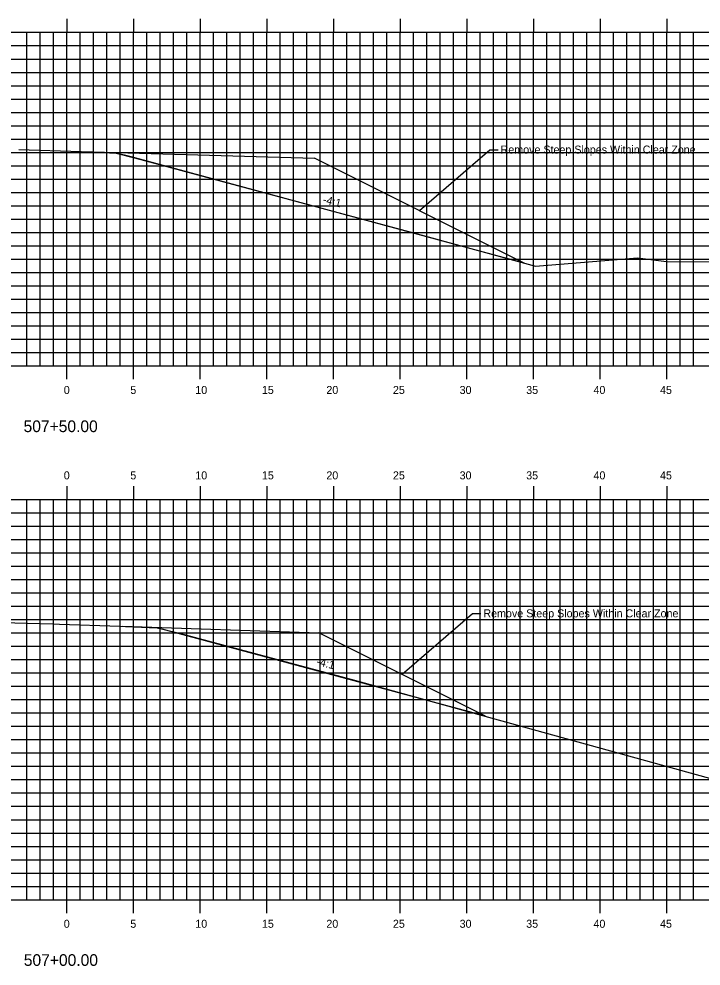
# Model space of a CAD drawing. Extents: x 1168600 to 1177589, y 610178 to 611246.
# Drawn here: x 1171953.4 to 1172004.6, y 610272.8 to 610343.8 of the extents above; entities that cross this region are included whole.
import ezdxf

# ---------------------------------------------------------------- set-up
doc = ezdxf.new("R2010")
doc.units = 0
for name, color, linetype in [('_Station Equation', 7, 'Continuous'), ('ANNOTATION', 7, 'Continuous'), ('D_Roadway_Centerline_Text', 7, 'Continuous'), ('D_Text_Standard', 7, 'Continuous'), ('H_V ANNOTATION', 7, 'Continuous'), ('MAJOR', 7, 'Continuous'), ('MINOR', 7, 'Continuous')]:
    doc.layers.add(name, color=color, linetype=linetype)

msp = doc.modelspace()

# ---------------------------------------------------------------- linework, layer by layer
at = {"layer": '_Station Equation'}
for p, q in [((1171958.071, 610333.867), (1171975.586, 610333.358)), ((1171991.29, 610325.506), (1171975.586, 610333.358)), ((1171961.182, 610298.294), (1171975.903, 610297.802)), ((1171988.392, 610291.557), (1171975.903, 610297.802))]:
    msp.add_line(p, q, dxfattribs=at)
for points in [[(1171953.396, 610334.023), (1171958.071, 610333.867), (1171958.65, 610333.839), (1171960.709, 610333.74), (1171961.097, 610333.634), (1171962.561, 610333.283), (1171982.997, 610327.775), (1171992.143, 610325.272), (1171999.787, 610325.9), (1172001.967, 610325.631), (1172014.976, 610325.554), (1172027.01, 610325.445)], [(1171951.154, 610298.607), (1171955.964, 610298.471), (1171956.444, 610298.455), (1171960.971, 610298.303), (1171961.393, 610298.285), (1171963.766, 610298.184), (1171964.095, 610298.103), (1171965.534, 610297.758), (1171978.579, 610294.247), (1172007.103, 610286.381), (1172012.167, 610286.676), (1172015.912, 610285.99), (1172027.01, 610288.06)]]:
    msp.add_lwpolyline(points, dxfattribs=at)
at = {"layer": 'ANNOTATION'}
for p, q in [((1171988.719, 610333.967), (1171983.438, 610329.432)), ((1171989.338, 610333.967), (1171988.719, 610333.967)), ((1171987.428, 610299.214), (1171982.147, 610294.68)), ((1171988.047, 610299.214), (1171987.428, 610299.214))]:
    msp.add_line(p, q, dxfattribs=at)
at = {"layer": 'D_Text_Standard'}
msp.add_line((1171988.392, 610291.557), (1171963.766, 610298.184), dxfattribs=at)
msp.add_lwpolyline([(1171991.29, 610325.506), (1171961.829, 610333.458), (1171960.709, 610333.74)], dxfattribs=at)
at = {"layer": 'MAJOR'}
for p, q in [((1171957.01, 610343.803), (1171957.01, 610342.801)), ((1171962.01, 610343.803), (1171962.01, 610342.801)), ((1171967.01, 610343.803), (1171967.01, 610342.801)), ((1171972.01, 610343.803), (1171972.01, 610342.801)), ((1171977.01, 610343.803), (1171977.01, 610342.801)), ((1171982.01, 610343.803), (1171982.01, 610342.801)), ((1171987.01, 610343.803), (1171987.01, 610342.801)), ((1171992.01, 610343.803), (1171992.01, 610342.801)), ((1171997.01, 610343.803), (1171997.01, 610342.801)), ((1172002.01, 610343.803), (1172002.01, 610342.801)), ((1171887.01, 610342.801), (1172027.01, 610342.801)), ((1171887.01, 610342.801), (1172027.01, 610342.801)), ((1171957.01, 610317.801), (1171957.01, 610342.801)), ((1171962.01, 610317.801), (1171962.01, 610342.801)), ((1171967.01, 610317.801), (1171967.01, 610342.801)), ((1171972.01, 610317.801), (1171972.01, 610342.801)), ((1171977.01, 610317.801), (1171977.01, 610342.801)), ((1171982.01, 610317.801), (1171982.01, 610342.801)), ((1171987.01, 610317.801), (1171987.01, 610342.801)), ((1171992.01, 610317.801), (1171992.01, 610342.801)), ((1171997.01, 610317.801), (1171997.01, 610342.801)), ((1172002.01, 610317.801), (1172002.01, 610342.801)), ((1171887.01, 610337.801), (1172027.01, 610337.801)), ((1171887.01, 610332.801), (1172027.01, 610332.801)), ((1171887.01, 610327.801), (1172027.01, 610327.801)), ((1171887.01, 610322.801), (1172027.01, 610322.801)), ((1171887.01, 610317.801), (1172027.01, 610317.801)), ((1171887.01, 610317.801), (1172027.01, 610317.801)), ((1171957.01, 610316.799), (1171957.01, 610317.801)), ((1171962.01, 610316.799), (1171962.01, 610317.801)), ((1171967.01, 610316.799), (1171967.01, 610317.801)), ((1171972.01, 610316.799), (1171972.01, 610317.801)), ((1171977.01, 610316.799), (1171977.01, 610317.801)), ((1171982.01, 610316.799), (1171982.01, 610317.801)), ((1171987.01, 610316.799), (1171987.01, 610317.801)), ((1171992.01, 610316.799), (1171992.01, 610317.801)), ((1171997.01, 610316.799), (1171997.01, 610317.801)), ((1172002.01, 610316.799), (1172002.01, 610317.801)), ((1171957.01, 610308.803), (1171957.01, 610307.801)), ((1171962.01, 610308.803), (1171962.01, 610307.801)), ((1171967.01, 610308.803), (1171967.01, 610307.801)), ((1171972.01, 610308.803), (1171972.01, 610307.801)), ((1171977.01, 610308.803), (1171977.01, 610307.801)), ((1171982.01, 610308.803), (1171982.01, 610307.801)), ((1171987.01, 610308.803), (1171987.01, 610307.801)), ((1171992.01, 610308.803), (1171992.01, 610307.801)), ((1171997.01, 610308.803), (1171997.01, 610307.801)), ((1172002.01, 610308.803), (1172002.01, 610307.801)), ((1171887.01, 610307.801), (1172027.01, 610307.801)), ((1171887.01, 610307.801), (1172027.01, 610307.801)), ((1171957.01, 610277.801), (1171957.01, 610307.801)), ((1171962.01, 610277.801), (1171962.01, 610307.801)), ((1171967.01, 610277.801), (1171967.01, 610307.801)), ((1171972.01, 610277.801), (1171972.01, 610307.801)), ((1171977.01, 610277.801), (1171977.01, 610307.801)), ((1171982.01, 610277.801), (1171982.01, 610307.801)), ((1171987.01, 610277.801), (1171987.01, 610307.801)), ((1171992.01, 610277.801), (1171992.01, 610307.801)), ((1171997.01, 610277.801), (1171997.01, 610307.801)), ((1172002.01, 610277.801), (1172002.01, 610307.801)), ((1171887.01, 610302.801), (1172027.01, 610302.801)), ((1171887.01, 610297.801), (1172027.01, 610297.801)), ((1171887.01, 610292.801), (1172027.01, 610292.801)), ((1171887.01, 610287.801), (1172027.01, 610287.801)), ((1171887.01, 610282.801), (1172027.01, 610282.801)), ((1171887.01, 610277.801), (1172027.01, 610277.801)), ((1171887.01, 610277.801), (1172027.01, 610277.801)), ((1171957.01, 610276.799), (1171957.01, 610277.801)), ((1171962.01, 610276.799), (1171962.01, 610277.801)), ((1171967.01, 610276.799), (1171967.01, 610277.801)), ((1171972.01, 610276.799), (1171972.01, 610277.801)), ((1171977.01, 610276.799), (1171977.01, 610277.801)), ((1171982.01, 610276.799), (1171982.01, 610277.801)), ((1171987.01, 610276.799), (1171987.01, 610277.801)), ((1171992.01, 610276.799), (1171992.01, 610277.801)), ((1171997.01, 610276.799), (1171997.01, 610277.801)), ((1172002.01, 610276.799), (1172002.01, 610277.801))]:
    msp.add_line(p, q, dxfattribs=at)
at = {"layer": 'MINOR'}
for p, q in [((1171954.01, 610317.801), (1171954.01, 610342.801)), ((1171955.01, 610317.801), (1171955.01, 610342.801)), ((1171956.01, 610317.801), (1171956.01, 610342.801)), ((1171958.01, 610317.801), (1171958.01, 610342.801)), ((1171959.01, 610317.801), (1171959.01, 610342.801)), ((1171960.01, 610317.801), (1171960.01, 610342.801)), ((1171961.01, 610317.801), (1171961.01, 610342.801)), ((1171963.01, 610317.801), (1171963.01, 610342.801)), ((1171964.01, 610317.801), (1171964.01, 610342.801)), ((1171965.01, 610317.801), (1171965.01, 610342.801)), ((1171966.01, 610317.801), (1171966.01, 610342.801)), ((1171968.01, 610317.801), (1171968.01, 610342.801)), ((1171969.01, 610317.801), (1171969.01, 610342.801)), ((1171970.01, 610317.801), (1171970.01, 610342.801)), ((1171971.01, 610317.801), (1171971.01, 610342.801)), ((1171973.01, 610317.801), (1171973.01, 610342.801)), ((1171974.01, 610317.801), (1171974.01, 610342.801)), ((1171975.01, 610317.801), (1171975.01, 610342.801)), ((1171976.01, 610317.801), (1171976.01, 610342.801)), ((1171978.01, 610317.801), (1171978.01, 610342.801)), ((1171979.01, 610317.801), (1171979.01, 610342.801)), ((1171980.01, 610317.801), (1171980.01, 610342.801)), ((1171981.01, 610317.801), (1171981.01, 610342.801)), ((1171983.01, 610317.801), (1171983.01, 610342.801)), ((1171984.01, 610317.801), (1171984.01, 610342.801)), ((1171985.01, 610317.801), (1171985.01, 610342.801)), ((1171986.01, 610317.801), (1171986.01, 610342.801)), ((1171988.01, 610317.801), (1171988.01, 610342.801)), ((1171989.01, 610317.801), (1171989.01, 610342.801)), ((1171990.01, 610317.801), (1171990.01, 610342.801)), ((1171991.01, 610317.801), (1171991.01, 610342.801)), ((1171993.01, 610317.801), (1171993.01, 610342.801)), ((1171994.01, 610317.801), (1171994.01, 610342.801)), ((1171995.01, 610317.801), (1171995.01, 610342.801)), ((1171996.01, 610317.801), (1171996.01, 610342.801)), ((1171998.01, 610317.801), (1171998.01, 610342.801)), ((1171999.01, 610317.801), (1171999.01, 610342.801)), ((1172000.01, 610317.801), (1172000.01, 610342.801)), ((1172001.01, 610317.801), (1172001.01, 610342.801)), ((1172003.01, 610317.801), (1172003.01, 610342.801)), ((1172004.01, 610317.801), (1172004.01, 610342.801)), ((1171887.01, 610341.801), (1172027.01, 610341.801)), ((1171887.01, 610340.801), (1172027.01, 610340.801)), ((1171887.01, 610339.801), (1172027.01, 610339.801)), ((1171887.01, 610338.801), (1172027.01, 610338.801)), ((1171887.01, 610336.801), (1172027.01, 610336.801)), ((1171887.01, 610335.801), (1172027.01, 610335.801)), ((1171887.01, 610334.801), (1172027.01, 610334.801)), ((1171887.01, 610333.801), (1172027.01, 610333.801)), ((1171887.01, 610331.801), (1172027.01, 610331.801)), ((1171887.01, 610330.801), (1172027.01, 610330.801)), ((1171887.01, 610329.801), (1172027.01, 610329.801)), ((1171887.01, 610328.801), (1172027.01, 610328.801)), ((1171887.01, 610326.801), (1172027.01, 610326.801)), ((1171887.01, 610325.801), (1172027.01, 610325.801)), ((1171887.01, 610324.801), (1172027.01, 610324.801)), ((1171887.01, 610323.801), (1172027.01, 610323.801)), ((1171887.01, 610321.801), (1172027.01, 610321.801)), ((1171887.01, 610320.801), (1172027.01, 610320.801)), ((1171887.01, 610319.801), (1172027.01, 610319.801)), ((1171887.01, 610318.801), (1172027.01, 610318.801)), ((1171954.01, 610277.801), (1171954.01, 610307.801)), ((1171955.01, 610277.801), (1171955.01, 610307.801)), ((1171956.01, 610277.801), (1171956.01, 610307.801)), ((1171958.01, 610277.801), (1171958.01, 610307.801)), ((1171959.01, 610277.801), (1171959.01, 610307.801)), ((1171960.01, 610277.801), (1171960.01, 610307.801)), ((1171961.01, 610277.801), (1171961.01, 610307.801)), ((1171963.01, 610277.801), (1171963.01, 610307.801)), ((1171964.01, 610277.801), (1171964.01, 610307.801)), ((1171965.01, 610277.801), (1171965.01, 610307.801)), ((1171966.01, 610277.801), (1171966.01, 610307.801)), ((1171968.01, 610277.801), (1171968.01, 610307.801)), ((1171969.01, 610277.801), (1171969.01, 610307.801)), ((1171970.01, 610277.801), (1171970.01, 610307.801)), ((1171971.01, 610277.801), (1171971.01, 610307.801)), ((1171973.01, 610277.801), (1171973.01, 610307.801)), ((1171974.01, 610277.801), (1171974.01, 610307.801)), ((1171975.01, 610277.801), (1171975.01, 610307.801)), ((1171976.01, 610277.801), (1171976.01, 610307.801)), ((1171978.01, 610277.801), (1171978.01, 610307.801)), ((1171979.01, 610277.801), (1171979.01, 610307.801)), ((1171980.01, 610277.801), (1171980.01, 610307.801)), ((1171981.01, 610277.801), (1171981.01, 610307.801)), ((1171983.01, 610277.801), (1171983.01, 610307.801)), ((1171984.01, 610277.801), (1171984.01, 610307.801)), ((1171985.01, 610277.801), (1171985.01, 610307.801)), ((1171986.01, 610277.801), (1171986.01, 610307.801)), ((1171988.01, 610277.801), (1171988.01, 610307.801)), ((1171989.01, 610277.801), (1171989.01, 610307.801)), ((1171990.01, 610277.801), (1171990.01, 610307.801)), ((1171991.01, 610277.801), (1171991.01, 610307.801)), ((1171993.01, 610277.801), (1171993.01, 610307.801)), ((1171994.01, 610277.801), (1171994.01, 610307.801)), ((1171995.01, 610277.801), (1171995.01, 610307.801)), ((1171996.01, 610277.801), (1171996.01, 610307.801)), ((1171998.01, 610277.801), (1171998.01, 610307.801)), ((1171999.01, 610277.801), (1171999.01, 610307.801)), ((1172000.01, 610277.801), (1172000.01, 610307.801)), ((1172001.01, 610277.801), (1172001.01, 610307.801)), ((1172003.01, 610277.801), (1172003.01, 610307.801)), ((1172004.01, 610277.801), (1172004.01, 610307.801)), ((1171887.01, 610306.801), (1172027.01, 610306.801)), ((1171887.01, 610305.801), (1172027.01, 610305.801)), ((1171887.01, 610304.801), (1172027.01, 610304.801)), ((1171887.01, 610303.801), (1172027.01, 610303.801)), ((1171887.01, 610301.801), (1172027.01, 610301.801)), ((1171887.01, 610300.801), (1172027.01, 610300.801)), ((1171887.01, 610299.801), (1172027.01, 610299.801)), ((1171887.01, 610298.801), (1172027.01, 610298.801)), ((1171887.01, 610296.801), (1172027.01, 610296.801)), ((1171887.01, 610295.801), (1172027.01, 610295.801)), ((1171887.01, 610294.801), (1172027.01, 610294.801)), ((1171887.01, 610293.801), (1172027.01, 610293.801)), ((1171887.01, 610291.801), (1172027.01, 610291.801)), ((1171887.01, 610290.801), (1172027.01, 610290.801)), ((1171887.01, 610289.801), (1172027.01, 610289.801)), ((1171887.01, 610288.801), (1172027.01, 610288.801)), ((1171887.01, 610286.801), (1172027.01, 610286.801)), ((1171887.01, 610285.801), (1172027.01, 610285.801)), ((1171887.01, 610284.801), (1172027.01, 610284.801)), ((1171887.01, 610283.801), (1172027.01, 610283.801)), ((1171887.01, 610281.801), (1172027.01, 610281.801)), ((1171887.01, 610280.801), (1172027.01, 610280.801)), ((1171887.01, 610279.801), (1172027.01, 610279.801)), ((1171887.01, 610278.801), (1172027.01, 610278.801))]:
    msp.add_line(p, q, dxfattribs=at)

# ---------------------------------------------------------------- texts
at = {"layer": 'ANNOTATION'}
for p in [(1171976.157, 610330.014), (1171975.676, 610295.402)]:
    msp.add_text('-4:1', height=0.6, rotation=345.96335, dxfattribs=at).set_placement(p)
at = {"layer": 'D_Roadway_Centerline_Text'}
for p in [(1171989.532, 610333.714), (1171988.241, 610298.962)]:
    msp.add_text('Remove Steep Slopes Within Clear Zone', height=0.6, dxfattribs=at).set_placement(p)
at = {"layer": 'H_V ANNOTATION'}
for s, height, p in [('0', 0.6, (1171956.77, 610315.701)), ('5', 0.6, (1171961.762, 610315.701)), ('10', 0.6, (1171966.636, 610315.701)), ('15', 0.6, (1171971.628, 610315.701)), ('20', 0.6, (1171976.464, 610315.701)), ('25', 0.6, (1171981.456, 610315.701)), ('30', 0.6, (1171986.459, 610315.701)), ('35', 0.6, (1171991.451, 610315.701)), ('40', 0.6, (1171996.497, 610315.701)), ('45', 0.6, (1172001.489, 610315.701)), ('507+50.00', 0.875, (1171953.756, 610312.844)), ('0', 0.6, (1171956.77, 610309.301)), ('5', 0.6, (1171961.762, 610309.301)), ('10', 0.6, (1171966.636, 610309.301)), ('15', 0.6, (1171971.628, 610309.301)), ('20', 0.6, (1171976.464, 610309.301)), ('25', 0.6, (1171981.456, 610309.301)), ('30', 0.6, (1171986.459, 610309.301)), ('35', 0.6, (1171991.451, 610309.301)), ('40', 0.6, (1171996.497, 610309.301)), ('45', 0.6, (1172001.489, 610309.301)), ('0', 0.6, (1171956.77, 610275.701)), ('5', 0.6, (1171961.762, 610275.701)), ('10', 0.6, (1171966.636, 610275.701)), ('15', 0.6, (1171971.628, 610275.701)), ('20', 0.6, (1171976.464, 610275.701)), ('25', 0.6, (1171981.456, 610275.701)), ('30', 0.6, (1171986.459, 610275.701)), ('35', 0.6, (1171991.451, 610275.701)), ('40', 0.6, (1171996.497, 610275.701)), ('45', 0.6, (1172001.489, 610275.701)), ('507+00.00', 0.875, (1171953.772, 610272.844))]:
    msp.add_text(s, height=height, dxfattribs=at).set_placement(p)

doc.saveas('drawing.dxf')
